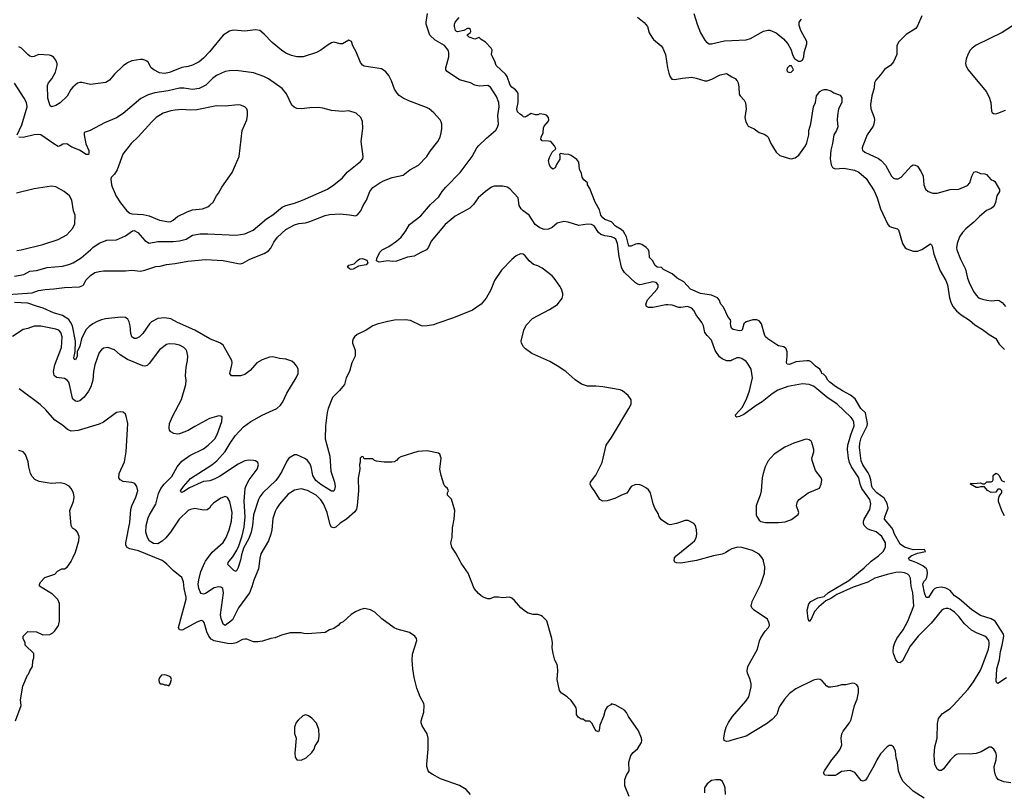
# Model space of a CAD drawing. Header units: inches. Extents: x 1678809 to 1859548, y 384609 to 522868.
# Tile 363 of 386: x 1803436 to 1812510, y 487871 to 494992. Entities that reach past the tile are written whole.
import ezdxf

# ---------------------------------------------------------------- set-up
doc = ezdxf.new("R2010")
doc.units = ezdxf.units.IN
doc.header["$MEASUREMENT"] = 0
for name, color, linetype in [('B8408', 7, 'Continuous'), ('B8409', 7, 'Continuous'), ('B8418', 7, 'Continuous'), ('B8419', 7, 'Continuous')]:
    doc.layers.add(name, color=color, linetype=linetype)

msp = doc.modelspace()

# ---------------------------------------------------------------- linework, layer by layer
at = {"layer": 'B8408', "color": 5}
for points, elevation in [([(1803399, 488530), (1803448.7, 488670), (1803444.7, 488724.7), (1803464, 488850), (1803508, 488950), (1803519, 488961), (1803529.1, 488990.9), (1803555.3, 489030), (1803556.4, 489083.6), (1803568, 489110), (1803566, 489150), (1803488.4, 489228.4), (1803487.3, 489247.3), (1803468, 489290), (1803468.4, 489311.6), (1803510, 489354), (1803590, 489351.3), (1803650, 489322), (1803714.6, 489325.4), (1803740.4, 489339.6), (1803760.4, 489359.6), (1803795.3, 489410), (1803798, 489422), (1803802, 489450), (1803804, 489610), (1803788.9, 489648.9), (1803738, 489698), (1803618, 489770), (1803618, 489790), (1803630, 489812), (1803669.5, 489850.5), (1803759, 489881), (1803786, 489910), (1803826, 489930), (1803850, 489931.3), (1803875.1, 489944.9), (1803910, 489998), (1803911, 490000)], 480), ([(1807589.6, 487850), (1807550, 487896.2), (1807490, 487934.7), (1807315.1, 487995.1), (1807237.2, 488037.2), (1807213.8, 488053.8), (1807200.9, 488070), (1807187.5, 488107.5), (1807187, 488130), (1807200.7, 488270), (1807201.6, 488370), (1807191.6, 488410), (1807144.6, 488484.6), (1807135.1, 488510), (1807136.3, 488530), (1807161.6, 488610), (1807164.5, 488670), (1807160.9, 488690), (1807127, 488750), (1807097, 488830), (1807071.8, 488930), (1807058.4, 489010), (1807053.3, 489090), (1807055.3, 489144.7), (1807095.1, 489270), (1807093.2, 489290), (1807079, 489310), (1807030, 489342.7), (1806913.4, 489373.4), (1806886.5, 489386.5), (1806773.2, 489470), (1806710, 489532.3), (1806670, 489552.3), (1806630, 489561.2), (1806610, 489564), (1806570, 489554), (1806530, 489535.3), (1806490, 489508.7), (1806416.8, 489443.2), (1806390, 489429), (1806370, 489408.7), (1806330, 489382), (1806290.9, 489369.1), (1806250, 489345.2), (1806090, 489332), (1806054.2, 489334.2), (1806030, 489342), (1805930, 489340.7), (1805850, 489318), (1805790, 489295.1), (1805750, 489289.4), (1805674.6, 489265.4), (1805630, 489258), (1805590, 489259.5), (1805530, 489282), (1805510, 489283.6), (1805490, 489278.7), (1805430.9, 489249.1), (1805390, 489238.8), (1805350, 489242.3), (1805230, 489265.7), (1805202.3, 489282.3), (1805178.5, 489310), (1805160.7, 489350), (1805136.1, 489436.1), (1805128.4, 489448.5), (1805110, 489454.2), (1805070, 489440.4), (1804941, 489370), (1804930, 489365.6), (1804907.8, 489367.8), (1804900.7, 489390), (1804969.8, 489650), (1804969.8, 489670.2), (1804952.9, 489750), (1804945.6, 489810), (1804931.5, 489851.5), (1804850, 489915.1), (1804792.9, 489972.9), (1804758.2, 490000)], 460), ([(1805644.8, 490000), (1805636.5, 489930), (1805592.7, 489827.3), (1805575.7, 489764.3), (1805553.7, 489710), (1805451.6, 489570), (1805398.9, 489461.1), (1805330, 489407.6), (1805310, 489422), (1805292.7, 489472.7), (1805286.5, 489506.5), (1805313.9, 489710), (1805308.8, 489748.8), (1805290, 489761), (1805270, 489763.5), (1805230, 489754.6), (1805150, 489703.5), (1805130, 489696.4), (1805110, 489703), (1805099.3, 489719.3), (1805086.3, 489750), (1805081.4, 489790), (1805085.8, 489830), (1805106.3, 489906.3), (1805141, 489990), (1805148.3, 490000)], 440), ([(1805467.2, 490000), (1805450, 489944), (1805430, 489905.2), (1805410, 489917), (1805355.1, 489970), (1805357, 489990), (1805365.3, 490000)], 420), ([(1809052.3, 487832.3), (1809014, 487930), (1809014, 487990), (1809029.2, 488030), (1809052.7, 488070), (1809049.4, 488150), (1809066.6, 488210), (1809090, 488238.8), (1809130, 488271.3), (1809165.2, 488330), (1809169, 488350), (1809165.2, 488370), (1809137.2, 488437.2), (1809045.2, 488570), (1809027.2, 488607.2), (1809010, 488629), (1808930, 488675.3), (1808890, 488686), (1808883.6, 488676.4), (1808850, 488658), (1808830.9, 488629.1), (1808816, 488570), (1808782, 488490), (1808776.9, 488443.1), (1808770, 488428), (1808750, 488438), (1808738, 488450), (1808708.9, 488508.9), (1808690, 488528), (1808650, 488528), (1808630, 488546), (1808610, 488546), (1808583.1, 488563.1), (1808568.9, 488588.9), (1808568.4, 488631.6), (1808564, 488650), (1808550, 488675.3), (1808517.5, 488717.5), (1808482, 488750), (1808430, 488784), (1808409.3, 488810), (1808389.4, 488910), (1808396, 488990), (1808392.9, 489032.9), (1808389.2, 489050), (1808369, 489090), (1808353.2, 489150), (1808344.1, 489204.1), (1808346.6, 489250), (1808340.9, 489290), (1808292.5, 489452.5), (1808252.9, 489492.9), (1808240.2, 489500.2), (1808210, 489509), (1808169.5, 489509.5), (1808123.2, 489523.2), (1808096.5, 489536.5), (1808054, 489570), (1807997.5, 489637.5), (1807970, 489662), (1807950, 489668.7), (1807890, 489662.7), (1807850, 489669.2), (1807810, 489669), (1807770, 489655.3), (1807750, 489655.3), (1807708, 489670), (1807690, 489682), (1807664.1, 489704.1), (1807625.2, 489750), (1807569, 489890), (1807504.1, 489984.1), (1807495.5, 490000)], 440), ([(1809635.7, 490000), (1809530, 489982.9), (1809490, 489985.2), (1809473.2, 489993.2), (1809469.4, 490000)], 420), ([(1810000, 488351), (1809970, 488342), (1809950, 488340.5), (1809928, 488348), (1809923.6, 488370), (1809934.7, 488430), (1809946.4, 488470), (1809966.8, 488513.2), (1810000, 488561.3)], 420), ([(1809939, 487850), (1809937.2, 487910), (1809932.1, 487932.1), (1809914, 487970), (1809890, 487985.2), (1809850, 487986), (1809810, 487979.3), (1809770.6, 487949.4), (1809747.9, 487912.1), (1809745.8, 487865.8)], 440)]:
    msp.add_lwpolyline(points, dxfattribs=dict(at, elevation=elevation))
at = {"layer": 'B8408', "color": 5, "elevation": 480}
for points in [[(1804770, 488953.2), (1804742, 488950), (1804726.4, 488933.6), (1804718, 488910), (1804722, 488882), (1804730, 488872), (1804750, 488872), (1804770, 488862), (1804790, 488862), (1804810, 488852), (1804822, 488870), (1804835.3, 488910), (1804828, 488930), (1804810, 488942), (1804786, 488950)], [(1806070, 488584), (1806044.5, 488575.5), (1806002.5, 488537.5), (1805985.2, 488514.8), (1805967.3, 488470), (1805970, 488414), (1805984, 488370), (1805970.8, 488230.8), (1805976, 488196), (1805991, 488171), (1806030, 488167.7), (1806077.2, 488190), (1806130, 488237.3), (1806149.5, 488270), (1806159.7, 488300.3), (1806190, 488346), (1806197.6, 488390), (1806191.5, 488451.5), (1806170, 488508.7), (1806130, 488555.3), (1806096.5, 488576.5)]]:
    msp.add_lwpolyline(points, close=True, dxfattribs=at)
at = {"layer": 'B8409', "color": 5}
for points, elevation in [([(1810000, 491853.5), (1809990, 491849), (1809950, 491846.9), (1809910, 491865), (1809885.5, 491885.5), (1809844.1, 491944.1), (1809810, 492038.4), (1809770, 492080.7), (1809751.2, 492110), (1809738, 492170), (1809721.8, 492201.8), (1809670.8, 492270.8), (1809650, 492311.5), (1809630, 492333.1), (1809590, 492348.5), (1809530, 492338.7), (1809510, 492340.8), (1809450, 492360.2), (1809410, 492363.9), (1809390, 492363.4), (1809270, 492338.8), (1809230, 492340.5), (1809212.3, 492350), (1809206.9, 492370), (1809223.1, 492410), (1809310, 492507.2), (1809320.4, 492530), (1809321, 492550), (1809302.4, 492570), (1809270, 492577), (1809170, 492551.9), (1809150, 492549.9), (1809130, 492555), (1809110, 492568.4), (1809010, 492662.5), (1808991, 492690), (1808983.1, 492710), (1808960.7, 492810), (1808943.8, 492930), (1808930, 492968.8), (1808918.5, 492978.5), (1808891.3, 492991.3), (1808830, 492999.4), (1808792.3, 493012.3), (1808770, 493030.7), (1808731.5, 493091.5), (1808704.2, 493104.2), (1808670, 493106.6), (1808590, 493095), (1808490, 493125), (1808450, 493131.3), (1808390, 493118.2), (1808343, 493077), (1808310, 493061.4), (1808270, 493058.5), (1808230, 493072.9), (1808185.5, 493105.5), (1808131, 493191), (1808076.5, 493230), (1808056.1, 493250), (1808040.6, 493280.6), (1808029.8, 493350), (1807953, 493433), (1807929.8, 493449.8), (1807890, 493458.5), (1807810, 493459.1), (1807784.9, 493450), (1807730, 493409.7), (1807660.3, 493350), (1807616.9, 493290), (1807583.6, 493256.4), (1807450, 493181), (1807355.8, 493104.2), (1807228.5, 492950), (1807204.6, 492895.4), (1807186, 492870), (1807132.3, 492847.7), (1807070, 492813.2), (1807010, 492803.6), (1806910, 492766), (1806870, 492763.5), (1806829.7, 492769.7), (1806750, 492757), (1806724, 492770), (1806728, 492790), (1806755.1, 492850), (1806778, 492870), (1806836.8, 492903.2), (1806908.1, 492951.9), (1806951.6, 492988.4), (1806994.1, 493045.9), (1807030, 493104.9), (1807134, 493186), (1807223.5, 493290), (1807299.4, 493360.6), (1807330.9, 493410), (1807363.5, 493450), (1807494.7, 493585.3), (1807607.2, 493730), (1807649.9, 493810.1), (1807666.9, 493833.1), (1807738.4, 493901.6), (1807824.8, 493975.2), (1807839, 494001), (1807847.6, 494030), (1807841.3, 494110), (1807853.9, 494190), (1807852, 494230), (1807830, 494283.6), (1807774, 494370), (1807750, 494385.6), (1807670, 494379.9), (1807630, 494388.3), (1807589.5, 494409.5), (1807490, 494437.5), (1807374.8, 494514.8), (1807362.9, 494530), (1807362.7, 494550), (1807391.5, 494650), (1807390.4, 494690), (1807383.8, 494710), (1807350, 494753.5), (1807263.6, 494803.6), (1807215.5, 494850), (1807182.6, 494950), (1807180.8, 494970), (1807195.4, 495050)], 380), ([(1809648.2, 495050), (1809678.4, 494950), (1809708.5, 494870), (1809750, 494802.8), (1809765.3, 494785.3), (1809790, 494770.6), (1809810, 494770.4), (1809930, 494798), (1810000, 494800.8)], 380), ([(1810000, 492146.6), (1809996.2, 492150), (1809988.2, 492170), (1809985.4, 492194.6), (1809989.3, 492209.3), (1809985.2, 492225.2), (1809965.2, 492250), (1809923, 492343), (1809898, 492370), (1809882, 492410), (1809868, 492428), (1809810, 492454.5), (1809708.7, 492470), (1809619, 492510), (1809555.8, 492575.8), (1809496, 492610), (1809448.4, 492648.4), (1809368.7, 492690), (1809350, 492708.7), (1809310, 492712.7), (1809289.6, 492729.6), (1809270, 492768.7), (1809240.9, 492800.9), (1809236.2, 492850), (1809229.6, 492870), (1809210, 492892), (1809170, 492919.3), (1809150, 492926), (1809130, 492926), (1809110, 492922.7), (1809070, 492906), (1809050, 492904), (1809027.8, 492990), (1808999.5, 493039.5), (1808979.1, 493059.1), (1808927.8, 493090), (1808890, 493127.8), (1808830, 493149.6), (1808810, 493165.1), (1808792.6, 493190), (1808779.5, 493239.5), (1808738.8, 493310), (1808690, 493435.3), (1808668, 493470), (1808667.3, 493487.3), (1808636.4, 493516.4), (1808620.9, 493540.9), (1808614.8, 493574.8), (1808595.5, 493615.5), (1808590, 493678), (1808570, 493704), (1808519.3, 493739.3), (1808495.3, 493750), (1808452, 493752), (1808421, 493759), (1808411.6, 493748.4), (1808415.3, 493735.3), (1808413.7, 493706.3), (1808382, 493658), (1808370, 493628), (1808350, 493615.3), (1808330, 493628.7), (1808319, 493650), (1808310, 493694), (1808318, 493722), (1808344, 493770), (1808378, 493802), (1808375.3, 493810), (1808365.2, 493830), (1808330, 493869), (1808310, 493874), (1808250, 493875.3), (1808239, 493890), (1808241.2, 493910), (1808261.2, 493950), (1808263.2, 493996.8), (1808270, 494011.3), (1808306.3, 494053.7), (1808312.7, 494070), (1808309.3, 494090), (1808291.4, 494111.4), (1808270, 494118), (1808230, 494124), (1808210, 494115.3), (1808190, 494115.3), (1808150, 494128), (1808110, 494102), (1808090, 494095.3), (1808078, 494098), (1808068, 494110), (1808050, 494117.2), (1808022.4, 494142.4), (1808016.2, 494170), (1808031.3, 494230), (1808028.7, 494308.7), (1808023.9, 494323.9), (1808005.8, 494345.8), (1807970, 494371.5), (1807956.4, 494390), (1807928.5, 494468.5), (1807914.5, 494490), (1807825.6, 494570), (1807816.2, 494610), (1807792, 494650), (1807785.1, 494670), (1807789.2, 494710), (1807781.2, 494730), (1807730, 494784), (1807688, 494810), (1807670, 494828), (1807630, 494813.2), (1807579, 494830), (1807559, 494850), (1807563.2, 494856.8), (1807588, 494870), (1807595.1, 494884.9), (1807590, 494902), (1807578, 494910), (1807562, 494910), (1807530, 494893.2), (1807470, 494879), (1807462, 494882), (1807453.6, 494893.6), (1807442.7, 494930), (1807442.7, 494950), (1807449.4, 494970), (1807486.2, 495013.8)], 360), ([(1809130, 495014.8), (1809190, 494965.3), (1809220.3, 494930), (1809236.4, 494870), (1809262.4, 494830), (1809278.4, 494810), (1809348.4, 494750), (1809363.8, 494730), (1809386.7, 494670), (1809405.2, 494550), (1809418.3, 494498.3), (1809430, 494465.5), (1809445, 494445), (1809470, 494440.2), (1809545.4, 494454.6), (1809630, 494461.5), (1809670, 494454.7), (1809750, 494430.2), (1809770, 494429.2), (1809816, 494444), (1809890, 494482.7), (1809950, 494495.8), (1810000, 494466.6)], 360), ([(1803330, 492458), (1803550, 492475.8), (1803610, 492496.3), (1803670, 492507), (1803750, 492511.1), (1803850, 492524.5), (1803988.7, 492531.3), (1804016.8, 492543.2), (1804027.2, 492552.7), (1804047.1, 492590), (1804090, 492635.8), (1804130, 492661.1), (1804170, 492672.9), (1804210, 492676.9), (1804410, 492676.5), (1804470, 492682.6), (1804550, 492675.6), (1804590, 492682.2), (1804690, 492718), (1804730, 492720.7), (1804790, 492734.4), (1804870, 492744.1), (1804986, 492766), (1805150, 492781.5), (1805310, 492774), (1805450, 492745.3), (1805470, 492743.1), (1805492.9, 492747.1), (1805556.3, 492783.7), (1805690, 492838), (1805730, 492861.3), (1805750, 492885.5), (1805777.4, 492942.6), (1805812.5, 492987.5), (1805890, 493059.6), (1805970, 493102.8), (1806010, 493114.5), (1806070, 493121.2), (1806110, 493131.3), (1806250, 493186.9), (1806290, 493196.2), (1806390, 493201.5), (1806474.7, 493194.7), (1806530, 493183.7), (1806550, 493192.4), (1806580.4, 493230), (1806601.4, 493278.6), (1806633.3, 493330), (1806663.5, 493410), (1806690, 493445.2), (1806755.1, 493490), (1806790, 493507.1), (1806870, 493536.9), (1806970, 493559.6), (1807032.7, 493607.3), (1807110, 493652.7), (1807188.5, 493730), (1807219.9, 493780.1), (1807289.7, 493870), (1807311.3, 493910), (1807319.6, 493950), (1807325.6, 493990), (1807325.6, 494030), (1807320.7, 494050), (1807309.6, 494070), (1807254, 494134), (1807209.8, 494169.8), (1807183.8, 494183.8), (1807023.6, 494243.6), (1806969.8, 494269.8), (1806934.4, 494294.4), (1806914.6, 494314.6), (1806890.9, 494350.9), (1806863, 494430), (1806837.8, 494477.8), (1806810.9, 494510.9), (1806790, 494527.6), (1806770, 494538.7), (1806610, 494563.6), (1806594.2, 494574.1), (1806577.5, 494597.5), (1806536.1, 494696.1), (1806506, 494750), (1806495.3, 494790), (1806470, 494804), (1806410, 494769.6), (1806389.6, 494769.7), (1806330, 494785.2), (1806310, 494779.3), (1806278.5, 494761.5), (1806210.8, 494710), (1806170, 494689.6), (1806050, 494649.6), (1805990, 494649.6), (1805941.7, 494661.7), (1805890, 494685.1), (1805850, 494711.5), (1805762.5, 494782.5), (1805690, 494858.7), (1805650, 494891.3), (1805610, 494897.7), (1805510, 494885.3), (1805410, 494895.6), (1805390, 494893.3), (1805370, 494886.9), (1805310, 494849.7), (1805184.8, 494695.2), (1805130, 494639.2), (1805090, 494604.2), (1805030, 494572), (1804990, 494559.8), (1804930, 494550.7), (1804815.9, 494504.1), (1804770, 494495), (1804723.6, 494503.6), (1804671.3, 494530), (1804647.8, 494550), (1804619.6, 494599.6), (1804609.4, 494610), (1804590, 494619.1), (1804570, 494625.7), (1804550, 494626.2), (1804470, 494612.4), (1804430, 494593.7), (1804390, 494566.6), (1804310.3, 494490), (1804263.7, 494436.3), (1804230, 494414.3), (1804090, 494395.3), (1804010, 494412.9), (1803990, 494412.8), (1803970, 494406), (1803925.3, 494370), (1803908, 494350), (1803873.1, 494286.9), (1803810, 494226.3), (1803770, 494201.3), (1803730, 494189.2), (1803718, 494198), (1803694.7, 494270), (1803693.5, 494386.5), (1803701.1, 494410), (1803732.8, 494447.2), (1803765.7, 494510), (1803781.4, 494570), (1803781.4, 494590), (1803770, 494619.6), (1803750, 494643.5), (1803730, 494659.1), (1803710, 494665.7), (1803610, 494672.3), (1803570, 494653.3), (1803550, 494649.6), (1803530, 494656.9), (1803510, 494671.1), (1803453.7, 494730), (1803430, 494742)], 420), ([(1803390, 492628.3), (1803474.8, 492645.2), (1803530, 492673.2), (1803590, 492679.2), (1803690, 492709.2), (1803830, 492720.8), (1803890, 492734.9), (1803930, 492751.3), (1804001.5, 492798.5), (1804089.6, 492870), (1804110, 492891.6), (1804170, 492931.7), (1804240.1, 492959.9), (1804330, 492962), (1804410, 492998.7), (1804474.6, 493045.4), (1804490, 493047.9), (1804524.4, 493030), (1804590, 492957.8), (1804630, 492931.8), (1804710, 492949.1), (1804850, 492948), (1804910, 492952.6), (1804969.4, 492970), (1805030, 493006.3), (1805100.7, 493019.3), (1805170, 493019.8), (1805430, 493005.8), (1805510, 493017.7), (1805587.2, 493052.8), (1805710, 493155.6), (1805770, 493195.2), (1805856.6, 493263.4), (1805890, 493279), (1805970, 493302), (1806042.7, 493330), (1806274, 493430), (1806331.8, 493470), (1806410, 493534), (1806454, 493586), (1806576.1, 493683.9), (1806599.3, 493710), (1806602.7, 493730), (1806584.2, 493870), (1806598.7, 493990), (1806594.5, 494054.5), (1806579.3, 494090), (1806536, 494130), (1806470, 494151.5), (1806410, 494146.6), (1806310, 494154.3), (1806230, 494178), (1806190, 494183), (1806110, 494180.5), (1806029.5, 494169.5), (1805990, 494172.7), (1805965.4, 494185.4), (1805944.8, 494204.8), (1805894.5, 494310), (1805856.6, 494356.6), (1805730, 494446.3), (1805685.2, 494470), (1805590, 494502.4), (1805430, 494524.5), (1805370, 494522), (1805330, 494515.1), (1805250, 494477.3), (1805211.8, 494450), (1805152, 494388), (1805090, 494357.4), (1805030, 494349.8), (1804950, 494362.2), (1804910, 494361.8), (1804804.1, 494335.9), (1804680.9, 494319.1), (1804620.9, 494299.1), (1804553.3, 494266.7), (1804390, 494128.2), (1804330, 494086.6), (1804219.1, 494040.9), (1804086, 493970), (1804030, 493952.7), (1804029.2, 493930), (1804047.3, 493847.3), (1804072.1, 493787.9), (1804075, 493765), (1804070, 493749.4), (1804050, 493749.6), (1803989, 493790), (1803917.5, 493817.5), (1803870, 493849), (1803835.3, 493844.7), (1803810, 493828.7), (1803790, 493824), (1803750, 493846.6), (1803630, 493931.6), (1803610, 493935.6), (1803570, 493931.5), (1803470, 493908), (1803429, 493910)], 440), ([(1803412.3, 493930), (1803455.9, 494024.1), (1803504.7, 494190), (1803498.3, 494230), (1803478.7, 494270), (1803390, 494406)], 440), ([(1803410, 492865.7), (1803450, 492871.6), (1803650, 492920.9), (1803792.2, 492967.8), (1803870, 493008), (1803926, 493070), (1803946, 493110), (1803949, 493190), (1803933.2, 493230), (1803917.2, 493330), (1803895.1, 493370), (1803847, 493410), (1803770, 493450.9), (1803730, 493459.1), (1803570, 493433.3), (1803407.9, 493392.1)], 460), ([(1809469.4, 490000), (1809466, 490006), (1809470, 490031), (1809485.2, 490050), (1809634.5, 490170), (1809654.5, 490190), (1809670, 490216), (1809677.6, 490250), (1809674.5, 490290), (1809662.7, 490330), (1809649.5, 490349.5), (1809595.5, 490375.5), (1809570, 490377.2), (1809490, 490349.2), (1809430, 490335.3), (1809410, 490342), (1809350, 490382), (1809329.1, 490409.1), (1809320.2, 490440.2), (1809289.2, 490490), (1809274, 490530), (1809248.7, 490630), (1809230, 490658), (1809213.6, 490673.6), (1809170, 490699), (1809150, 490705.2), (1809110, 490709), (1809072, 490690), (1809030.6, 490629.4), (1808982, 490610), (1808922, 490578), (1808850, 490559), (1808810, 490555.3), (1808782, 490570), (1808733.2, 490650), (1808701.2, 490690), (1808693.2, 490710), (1808697.2, 490730), (1808745.6, 490794.4), (1808803, 490910), (1808839.7, 491070), (1808890, 491141.6), (1809051.1, 491410), (1809069.6, 491450), (1809071.8, 491490), (1809042.7, 491530), (1808991, 491571), (1808970, 491580.7), (1808810, 491609.6), (1808744.7, 491615.3), (1808670, 491615.1), (1808612, 491632), (1808553.8, 491673.8), (1808470, 491749.4), (1808390, 491802.9), (1808322.3, 491842.3), (1808155.9, 491915.9), (1808098, 491958), (1808078, 491978), (1808059.3, 492010), (1808058, 492030), (1808082, 492130), (1808102.7, 492177.3), (1808160.5, 492239.5), (1808320.1, 492319.9), (1808392.5, 492367.5), (1808434.9, 492425.1), (1808442, 492450), (1808442, 492470), (1808429.5, 492510), (1808415.2, 492535.2), (1808362, 492610), (1808342, 492630), (1808250, 492700.9), (1808210, 492722.7), (1808170, 492737.2), (1808130, 492769.2), (1808095.3, 492815.3), (1808075.3, 492830), (1808050, 492835.1), (1808010, 492817.2), (1807970, 492781.2), (1807877.7, 492682.3), (1807810.5, 492589.5), (1807776.7, 492503.3), (1807735.6, 492424.4), (1807690, 492369.4), (1807610, 492315.1), (1807434.7, 492245.3), (1807290, 492194), (1807250, 492180.7), (1807190, 492172), (1807150, 492167.3), (1807138, 492170), (1807038.7, 492218.7), (1806990, 492227.3), (1806890, 492221.7), (1806830, 492211), (1806730, 492187.4), (1806690, 492171.9), (1806630, 492131.1), (1806547.7, 492090), (1806523, 492070), (1806508.4, 492050), (1806503.1, 492030), (1806504.2, 492010), (1806526.9, 491946.9), (1806528.9, 491890), (1806498, 491830), (1806476.5, 491750), (1806445.6, 491690), (1806428.6, 491631.4), (1806384.2, 491575.8), (1806319.7, 491510), (1806278.2, 491410), (1806268.8, 491371.2), (1806254.7, 491250), (1806251.2, 491130), (1806295.2, 490970), (1806303.8, 490830), (1806338.4, 490730), (1806342.8, 490690), (1806338.2, 490661.8), (1806330, 490647.8), (1806310, 490647.4), (1806210, 490708.9), (1806166.2, 490746.2), (1806139, 490790), (1806121.7, 490870), (1806110, 490902), (1806090, 490929.8), (1806070, 490944.6), (1805990, 490983.1), (1805970, 490983.1), (1805915.5, 490950), (1805897.2, 490922.8), (1805851.9, 490828.1), (1805821.9, 490778.1), (1805795.5, 490744.5), (1805678.5, 490630), (1805650, 490593.3), (1805638.3, 490570), (1805590.9, 490430), (1805580.6, 490330), (1805568.9, 490268.9), (1805548.1, 490210), (1805498.7, 490121.3), (1805478.9, 490061.1), (1805470.2, 490009.8), (1805467.2, 490000)], 420), ([(1805365.3, 490000), (1805399.1, 490040.9), (1805436.9, 490103.1), (1805456.6, 490143.4), (1805485.2, 490234.8), (1805505, 490315), (1805514.7, 490410), (1805504.1, 490555.9), (1805512.7, 490670), (1805522, 490698), (1805549.9, 490750.1), (1805626.2, 490850), (1805636.1, 490890), (1805630, 490912), (1805610, 490926.3), (1805590, 490929.7), (1805547.7, 490932.3), (1805510, 490926.9), (1805450, 490896.4), (1805278.1, 490781.9), (1805230, 490756), (1805190, 490741.8), (1805130, 490734.6), (1805110, 490727.2), (1805001.5, 490678.5), (1804950, 490643.1), (1804930, 490634.5), (1804920.5, 490640.5), (1804918.7, 490650), (1804944.5, 490690), (1805010, 490763.6), (1805208.5, 490890), (1805252.6, 490927.4), (1805328.8, 491011.2), (1805375, 491090), (1805423, 491157), (1805499.4, 491240.6), (1805566.3, 491290), (1805672.3, 491347.7), (1805805.6, 491410), (1805840.9, 491439.1), (1805861.8, 491470), (1805898.2, 491550), (1805985.6, 491690), (1806001.8, 491730), (1806001.4, 491770), (1805990, 491797.6), (1805970, 491824.7), (1805944, 491844), (1805890, 491864.8), (1805830, 491870.9), (1805770, 491883.9), (1805737.4, 491882.6), (1805670, 491856.8), (1805622.4, 491830), (1805560.2, 491759.8), (1805510, 491722), (1805470, 491711), (1805389.7, 491709.7), (1805372, 491730), (1805392.4, 491810), (1805395.1, 491830), (1805391.1, 491850), (1805310, 491991.3), (1805286.6, 492010), (1805190, 492049.8), (1805050, 492130.6), (1804890, 492199.8), (1804830, 492234.2), (1804770, 492245.8), (1804710, 492237.2), (1804651.8, 492208.2), (1804631.7, 492188.3), (1804570, 492098.9), (1804541.3, 492070), (1804510, 492052.8), (1804490, 492054.3), (1804468.4, 492070), (1804459.3, 492099.3), (1804454.8, 492170), (1804446.7, 492206.7), (1804432.8, 492232.8), (1804410, 492247.3), (1804370, 492249.8), (1804226.1, 492233.9), (1804190, 492226.2), (1804150, 492210.8), (1804110.4, 492190), (1804075.3, 492164.7), (1804050, 492136.3), (1804030, 492102.4), (1804006.4, 492050), (1803990, 491982.7), (1803964.7, 491930), (1803965.5, 491890), (1803950, 491856), (1803941.6, 491861.6), (1803936, 491876), (1803947.4, 491932.6), (1803951.1, 492030), (1803921.9, 492170), (1803905.7, 492205.7), (1803888.2, 492228.2), (1803830, 492265), (1803748, 492290), (1803653.5, 492333.5), (1803590, 492350.5), (1803510, 492379.8), (1803390, 492386)], 420), ([(1805148.3, 490000), (1805210, 490084.4), (1805310, 490172.9), (1805339.5, 490220.5), (1805367.5, 490290), (1805388.4, 490370), (1805394, 490450), (1805374.2, 490550), (1805350, 490587.8), (1805330, 490596.3), (1805290, 490581.1), (1805223.4, 490536.6), (1805196.3, 490510), (1805184, 490490), (1805164.1, 490475.9), (1805130, 490471.6), (1805050, 490486.6), (1805010, 490477.7), (1804990, 490467.1), (1804905, 490390), (1804826.9, 490270), (1804782.7, 490217.3), (1804750, 490186), (1804710, 490162.6), (1804670, 490163.4), (1804630.8, 490190), (1804609.8, 490230), (1804600.3, 490270), (1804601.3, 490330), (1804620.6, 490399.4), (1804632.5, 490430), (1804690, 490526.7), (1804715.4, 490624.6), (1804735.8, 490670), (1804767.7, 490710), (1804837.3, 490782.7), (1804887.9, 490872.1), (1804930, 490922.3), (1805005.6, 490974.4), (1805130, 491037.3), (1805174, 491070), (1805216.8, 491110), (1805234, 491130), (1805256.5, 491170), (1805298.9, 491290), (1805301.2, 491330), (1805290, 491338), (1805270, 491340.7), (1805184.8, 491315.2), (1805050, 491243.6), (1804990, 491206), (1804910, 491174.5), (1804890, 491172.3), (1804858, 491178), (1804830, 491194), (1804817.2, 491210), (1804812.7, 491230), (1804818, 491270), (1804845.7, 491334.3), (1804928.6, 491491.4), (1804968.2, 491630), (1804971.1, 491670), (1804965.1, 491710), (1804971.1, 491790), (1804983.5, 491850), (1804984.7, 491890), (1804975.8, 491935.8), (1804969.6, 491950), (1804950, 491971.3), (1804910, 491993.7), (1804870, 492002.3), (1804814.6, 492005.4), (1804790, 491999.7), (1804724.2, 491950), (1804630, 491823.7), (1804610, 491804.5), (1804590, 491798.4), (1804570, 491802.4), (1804430, 491860.3), (1804362.1, 491902.1), (1804309.4, 491950), (1804250, 491969.7), (1804210, 491964), (1804189.3, 491950.7), (1804170, 491924.5), (1804129.1, 491810), (1804115.2, 491750), (1804111.6, 491668.4), (1804092.6, 491607.4), (1804070.7, 491569.3), (1804030, 491513.7), (1803990, 491479.8), (1803970, 491472.3), (1803950, 491475.4), (1803931.5, 491491.5), (1803924.4, 491504.4), (1803896.6, 491630), (1803888.7, 491650), (1803873.5, 491670), (1803850, 491684.4), (1803775, 491695), (1803753.6, 491713.6), (1803749, 491750), (1803759, 491810), (1803820.6, 491970), (1803826.9, 492070), (1803817.1, 492110), (1803795.8, 492130), (1803770, 492140.7), (1803630, 492167.7), (1803570, 492167.1), (1803510, 492145.4), (1803470, 492137.4), (1803370, 492073.6)], 440), ([(1804758.2, 490000), (1804747.9, 490008), (1804530, 490097.3), (1804450, 490115.3), (1804427.8, 490127.8), (1804415.6, 490150), (1804415, 490170), (1804450, 490358), (1804461.5, 490478.5), (1804470.9, 490510), (1804507.8, 490590), (1804523.7, 490650), (1804517.2, 490690), (1804496.2, 490716.2), (1804470, 490726), (1804390, 490736), (1804362, 490750), (1804349.3, 490770), (1804352.3, 490810), (1804402.8, 490917.2), (1804418.9, 491010), (1804431.5, 491271.5), (1804418, 491338), (1804410, 491355.3), (1804390, 491374), (1804370, 491379), (1804330, 491372.7), (1804210, 491283.7), (1804170, 491264.5), (1803974.7, 491205.3), (1803910, 491200.7), (1803875.6, 491215.6), (1803830, 491255.1), (1803761.7, 491301.7), (1803677.1, 491397.1), (1803624.7, 491444.8), (1803431.2, 491591.2)], 460), ([(1803911, 490000), (1803930, 490038), (1803950, 490084.7), (1803982.7, 490190), (1803986, 490230), (1803970, 490268), (1803949.3, 490289.3), (1803924.5, 490304.5), (1803909.5, 490330), (1803898.7, 490470), (1803931.3, 490550), (1803938.3, 490590), (1803930.8, 490630.8), (1803910.9, 490670.9), (1803892.4, 490692.4), (1803852.8, 490712.8), (1803810, 490722.4), (1803730, 490718.9), (1803690, 490722), (1803616.6, 490736.6), (1803575.2, 490755.2), (1803550, 490782.7), (1803535.6, 490810), (1803520.5, 490870), (1803515.6, 490915.6), (1803490, 490985.2), (1803470, 491009.3), (1803430, 491022)], 480), ([(1807495.5, 490000), (1807454.8, 490074.8), (1807419, 490130), (1807409.2, 490170), (1807420.2, 490219.8), (1807425.2, 490310), (1807441.2, 490390), (1807445.2, 490470), (1807414, 490574), (1807378, 490610), (1807378, 490630), (1807388, 490650), (1807378, 490670), (1807353.6, 490693.6), (1807344, 490710), (1807321.2, 490790), (1807309.2, 490850), (1807319, 490950), (1807308.9, 490988.9), (1807296.5, 490996.5), (1807190, 491019.5), (1807106.6, 491013.4), (1806950, 490963.7), (1806928, 490952), (1806910, 490929.2), (1806890, 490917.2), (1806867.1, 490912.9), (1806793.6, 490913.6), (1806723.1, 490923.1), (1806706, 490930), (1806690, 490946), (1806610, 490946), (1806602, 490962), (1806590, 490966), (1806574, 490950), (1806572.7, 490912.7), (1806566.8, 490893.2), (1806570.7, 490850), (1806554, 490766), (1806559, 490650), (1806546.1, 490513.9), (1806539, 490481), (1806523.8, 490456.2), (1806446.7, 490390), (1806390, 490351), (1806350, 490315.8), (1806330, 490308), (1806310, 490314.5), (1806297.8, 490337.8), (1806269, 490450), (1806236.5, 490530), (1806210, 490567.6), (1806169.7, 490610), (1806090, 490652.9), (1806030, 490669.6), (1805970, 490655.8), (1805910, 490618.3), (1805830, 490525.6), (1805804.9, 490490), (1805790, 490459.3), (1805770, 490395.3), (1805760.7, 490290), (1805751.3, 490250), (1805727.9, 490190), (1805658, 490070), (1805648.3, 490030), (1805644.8, 490000)], 440), ([(1810000, 490114), (1809970, 490099), (1809941.4, 490078.6), (1809910, 490065.2), (1809830, 490052), (1809673.8, 490006.2), (1809635.7, 490000)], 420)]:
    msp.add_lwpolyline(points, dxfattribs=dict(at, elevation=elevation))
for points, elevation in [([(1805450, 494207.3), (1805330, 494195.4), (1805250, 494197.4), (1805070, 494161), (1805010, 494157.7), (1804930, 494163.9), (1804870, 494157.7), (1804830, 494151), (1804758.8, 494130), (1804695.5, 494090), (1804654.4, 494050), (1804528.1, 493911.9), (1804463, 493850), (1804386.4, 493753.6), (1804334.9, 493610), (1804310.5, 493570), (1804280.9, 493539.1), (1804276.5, 493523.5), (1804282.7, 493470), (1804290, 493451.7), (1804326.9, 493366.9), (1804364.8, 493304.8), (1804424.6, 493230), (1804450, 493209.5), (1804470, 493202.5), (1804575.8, 493195.8), (1804630, 493183.6), (1804725.7, 493145.7), (1804810, 493130.3), (1804830, 493132), (1804850, 493143.7), (1804890, 493177.4), (1804978.2, 493221.8), (1805030, 493239), (1805122, 493250), (1805170, 493268.2), (1805190, 493282), (1805218, 493310), (1805249.3, 493370), (1805267.7, 493392.3), (1805299.5, 493450), (1805395.1, 493584.9), (1805459.7, 493730), (1805487.1, 493970), (1805529.7, 494070.3), (1805536.9, 494110), (1805536.2, 494150), (1805529.3, 494170), (1805509.6, 494189.6), (1805470, 494205.1)], 460), ([(1806490, 492689.5), (1806474.6, 492694.6), (1806458, 492710), (1806468.7, 492730), (1806518.9, 492741.1), (1806550, 492774), (1806570, 492787.3), (1806594, 492790), (1806635.3, 492775.3), (1806646, 492750), (1806630, 492734), (1806559.9, 492720.1), (1806510, 492694)], 380)]:
    msp.add_lwpolyline(points, close=True, dxfattribs=dict(at, elevation=elevation))
at = {"layer": 'B8418', "color": 5}
for points, elevation in [([(1810000, 488561.3), (1810006, 488570), (1810129.3, 488710.7), (1810156.2, 488750), (1810176, 488844), (1810177.3, 488870), (1810169, 488910), (1810142.2, 488970), (1810140.3, 488990), (1810146, 489030), (1810235, 489190), (1810254.2, 489265.8), (1810266.4, 489293.6), (1810305.1, 489354.9), (1810337.2, 489390), (1810345.2, 489410), (1810344, 489430), (1810326.3, 489466.3), (1810204, 489550), (1810184, 489570), (1810177.2, 489590), (1810186, 489630), (1810267, 489790), (1810299.5, 489890), (1810302, 489950), (1810291.5, 490000)], 420), ([(1812570, 487958.8), (1812506.3, 487966.3), (1812454.5, 487990), (1812436.9, 488010), (1812426.9, 488030), (1812417.7, 488070), (1812416.8, 488110), (1812434.2, 488170), (1812438, 488210), (1812430, 488239.3), (1812413.3, 488270), (1812390, 488286.6), (1812370, 488287), (1812297, 488243), (1812250, 488227.8), (1812190, 488221.4), (1812090, 488226), (1812070, 488220.2), (1812050, 488206.8), (1812012.6, 488170), (1811950, 488088.7), (1811930, 488072.1), (1811910, 488070.9), (1811890, 488085.1), (1811870.6, 488130), (1811862, 488210), (1811870.6, 488289.4), (1811892.1, 488370), (1811893.5, 488506.5), (1811904.2, 488550), (1811941.2, 488598.8), (1812010, 488644.9), (1812036.8, 488670), (1812177, 488823), (1812225.4, 488890), (1812285.6, 488990), (1812305.9, 489034.1), (1812362.7, 489190), (1812370.6, 489230), (1812369.8, 489250), (1812366.2, 489270), (1812350, 489295.8), (1812329.5, 489310), (1812258.2, 489338.2), (1812206.3, 489366.4), (1812142.8, 489422.8), (1812090, 489491.2), (1812050, 489532.1), (1812010, 489560.4), (1811990, 489566.2), (1811970, 489566), (1811950, 489560.4), (1811930, 489546.6), (1811834.6, 489430), (1811716.2, 489310), (1811643.2, 489216.8), (1811570, 489084.2), (1811550, 489064.2), (1811530, 489066.3), (1811510, 489091.8), (1811490, 489149.5), (1811486.9, 489170), (1811490, 489210.5), (1811501.8, 489250), (1811520.7, 489290), (1811577.3, 489370), (1811621.8, 489450), (1811676.2, 489590), (1811666.3, 489710), (1811652.7, 489770), (1811645.9, 489845.9), (1811633.3, 489870), (1811620.4, 489880.4), (1811590, 489894.5), (1811550, 489899.5), (1811510, 489896.1), (1811430, 489879.3), (1811316.5, 489843.5), (1811251.2, 489808.8), (1811117.4, 489762.6), (1810966.8, 489693.2), (1810910, 489656.8), (1810865.5, 489634.5), (1810799.5, 489580.5), (1810761.9, 489538.1), (1810730, 489467), (1810710, 489446), (1810701.7, 489470), (1810694.2, 489550), (1810709.7, 489609.7), (1810728.2, 489630), (1810790, 489662.2), (1810850, 489676), (1810890, 489712.2), (1811076.9, 489823.1), (1811219.4, 489940.6), (1811280.5, 489999.5), (1811281.2, 490000)], 380), ([(1812530, 488927.6), (1812450, 488873.2), (1812440.7, 488880.7), (1812434.5, 488894.5), (1812440.5, 489010), (1812465.9, 489094.1), (1812474.2, 489170), (1812491.3, 489228.7), (1812505.9, 489310), (1812503, 489330), (1812425.8, 489450), (1812390, 489468.6), (1812290, 489501.6), (1812210, 489552.8), (1812093.6, 489653.6), (1812050, 489682.7), (1812010.3, 489730.3), (1811990, 489744.3), (1811970, 489753.2), (1811930, 489761.3), (1811884, 489756), (1811870, 489749.8), (1811851.2, 489730), (1811810, 489666), (1811790, 489665.1), (1811774.2, 489710), (1811759.3, 489790), (1811766.7, 489813.3), (1811787.1, 489832.8), (1811797, 489850), (1811803.2, 489890), (1811798, 489918), (1811791.1, 489931.1), (1811757.9, 489957.9), (1811710, 489982.9), (1811664.1, 490000)], 360), ([(1811770, 487817.4), (1811670, 487882.5), (1811578.5, 487970), (1811554.6, 488010), (1811533.1, 488070), (1811525.2, 488145.2), (1811513.5, 488190), (1811506.9, 488250), (1811490, 488289.4), (1811470, 488303.6), (1811450, 488302.4), (1811430, 488289.6), (1811370, 488225.1), (1811334.6, 488170), (1811310, 488118), (1811248.4, 488010), (1811230, 487983.7), (1811220.9, 487979.1), (1811210, 487974.5), (1811190, 487979.5), (1811132.3, 488052.3), (1811090, 488072.1), (1811010, 488061.7), (1810970, 488034.7), (1810950, 488027.4), (1810885.4, 488025.4), (1810855.3, 488030), (1810844.5, 488050), (1810853.6, 488070), (1810920.5, 488170), (1810969.7, 488230), (1810996, 488270), (1811010.9, 488310), (1811007.2, 488370), (1811013.5, 488410), (1811025.7, 488434.3), (1811082, 488510), (1811097.5, 488542.5), (1811129.8, 488670.2), (1811154.3, 488730), (1811165.6, 488790), (1811166.6, 488826.6), (1811162.7, 488842.7), (1811150, 488862), (1811130, 488873.2), (1811110, 488877.2), (1811050, 488861.2), (1811010, 488861.2), (1810970, 488849.2), (1810910, 488839), (1810890, 488841.2), (1810875.3, 488850), (1810830, 488899), (1810811.8, 488911.8), (1810790, 488914.5), (1810750, 488904.5), (1810590, 488824.4), (1810530, 488782.6), (1810482.8, 488730), (1810443.2, 488670), (1810431.4, 488650), (1810413.3, 488586.7), (1810370, 488541.7), (1810319, 488501), (1810130, 488389.8), (1810000, 488351)], 420)]:
    msp.add_lwpolyline(points, dxfattribs=dict(at, elevation=elevation))
at = {"layer": 'B8419', "color": 5}
for points, elevation in [([(1810000, 494800.8), (1810130, 494806), (1810170, 494818.9), (1810290, 494885.3), (1810330, 494896.4), (1810350, 494894.4), (1810406.8, 494870), (1810476, 494816), (1810513.4, 494770), (1810542, 494722), (1810561.4, 494661.4), (1810575.3, 494635.3), (1810611.6, 494611.6), (1810630, 494611.3), (1810650, 494618), (1810662.7, 494650), (1810666, 494690), (1810689, 494769), (1810689.2, 494790), (1810633.3, 494893.3), (1810619.1, 494939.1), (1810620.7, 494970), (1810642, 494998)], 380), ([(1811751, 495029), (1811710, 494934.5), (1811693.7, 494910), (1811605.5, 494854.5), (1811533.9, 494786.1), (1811519.7, 494750), (1811518.2, 494670), (1811490, 494603.7), (1811465.3, 494574.7), (1811407.1, 494532.9), (1811370, 494483.5), (1811325.3, 494434.7), (1811314.7, 494410), (1811310, 494364), (1811290.2, 494290), (1811276.5, 494210), (1811280.9, 494170), (1811309.2, 494090), (1811312.4, 494070), (1811307.9, 494030), (1811301.5, 494010), (1811247.2, 493930), (1811205.3, 493830), (1811198.9, 493810), (1811201.1, 493801.1), (1811204.2, 493790), (1811223.1, 493770), (1811350, 493713.8), (1811375.2, 493695.2), (1811415.3, 493650), (1811470, 493550.5), (1811490, 493530.4), (1811505.5, 493525.5), (1811530, 493526.4), (1811558.9, 493541.1), (1811654.9, 493645.1), (1811670, 493653.4), (1811687, 493653), (1811710, 493643), (1811744.2, 493590), (1811763.1, 493550), (1811768.4, 493470), (1811783, 493430), (1811808.5, 493408.5), (1811850, 493394), (1811890, 493393.4), (1812011.5, 493428.5), (1812090, 493431.8), (1812170, 493463.6), (1812191.2, 493490), (1812211.1, 493550), (1812230, 493585.5), (1812250, 493594.4), (1812290, 493574.6), (1812330, 493570.3), (1812344.6, 493564.6), (1812390, 493516), (1812410, 493511.3), (1812421, 493501), (1812466, 493426), (1812464.9, 493410), (1812441.3, 493370), (1812427.5, 493307.5), (1812412.6, 493270), (1812390, 493250.8), (1812346.4, 493233.6), (1812280.3, 493179.7), (1812230, 493127.1), (1812156.3, 493063.7), (1812124.7, 493030), (1812096.5, 492990), (1812074, 492930), (1812069.2, 492890), (1812071.3, 492870), (1812104.4, 492784.4), (1812152.7, 492692.7), (1812171.3, 492610), (1812186.2, 492570), (1812226.2, 492486.2), (1812250, 492452.4), (1812273, 492430), (1812310, 492415.2), (1812350, 492406.7), (1812390, 492401.3), (1812450, 492406.5), (1812463.7, 492403.7), (1812490, 492384.9), (1812519.6, 492350)], 380), ([(1812585.5, 494934.5), (1812490, 494874.7), (1812250, 494756.3), (1812214.9, 494730), (1812196.4, 494710), (1812172.2, 494670), (1812157, 494630), (1812150.5, 494590.5), (1812155.5, 494570), (1812176.3, 494530), (1812342, 494330), (1812370, 494278), (1812384.9, 494230), (1812390.8, 494150), (1812397.3, 494137.3), (1812410, 494127.3), (1812430, 494125.5), (1812450, 494130.6), (1812520.4, 494159.6)], 420), ([(1810000, 494466.6), (1810030, 494449.1), (1810047.2, 494430), (1810056, 494410), (1810063.8, 494370), (1810066.7, 494306.7), (1810074.3, 494290), (1810112, 494250), (1810125.8, 494225.8), (1810131.3, 494170), (1810119.2, 494090), (1810128.6, 494050), (1810142.3, 494022.3), (1810150.2, 494010.2), (1810205.7, 493985.7), (1810250, 493951.5), (1810298, 493938), (1810322.3, 493922.3), (1810333, 493910), (1810357.6, 493850), (1810407, 493770), (1810441.1, 493741.1), (1810530, 493712.7), (1810550, 493710.2), (1810581.8, 493718.2), (1810616.8, 493743.2), (1810676.9, 493830), (1810690, 493856), (1810706.9, 493930), (1810709.7, 493970), (1810727.7, 494032.3), (1810751.4, 494188.6), (1810769.3, 494230), (1810779.3, 494290), (1810809.6, 494330), (1810830, 494342.6), (1810850, 494348.8), (1810870, 494348.8), (1810910, 494337), (1810938, 494318), (1810996, 494296), (1811011.3, 494271.3), (1811013.8, 494250), (1811010.9, 494229.1), (1810982, 494170), (1810971.4, 494110), (1810969, 494070), (1810975.1, 494004.9), (1810962.4, 493970), (1810938.7, 493930), (1810926.5, 493850), (1810910.2, 493789.8), (1810905.8, 493710), (1810914.5, 493654.5), (1810926.7, 493630), (1810950, 493619), (1811030, 493624.9), (1811130, 493605.2), (1811170, 493587.4), (1811236.5, 493530), (1811310, 493415.5), (1811339.2, 493350), (1811370, 493247.7), (1811432.2, 493110), (1811450, 493088.9), (1811470, 493078.9), (1811524.9, 493064.9), (1811535.8, 493055.8), (1811570.3, 492930.3), (1811595.5, 492890), (1811610, 492880.3), (1811670, 492859.5), (1811710, 492858.4), (1811750, 492874.9), (1811830, 492926), (1811838, 492918), (1811844.9, 492904.9), (1811859.5, 492830), (1811917.6, 492677.6), (1811970, 492588), (1811986.5, 492550), (1812004, 492430), (1812016, 492390), (1812034.6, 492350), (1812069.3, 492309.3), (1812112.1, 492272.1), (1812190, 492224.2), (1812239.4, 492179.4), (1812310, 492136.3), (1812370, 492090.6), (1812430, 492053), (1812462.8, 492002.7), (1812510, 491954)], 360), ([(1811664.1, 490000), (1811637.2, 490010), (1811626, 490030), (1811650, 490050.4), (1811710, 490076.3), (1811782, 490090), (1811775.3, 490110), (1811670, 490105.6), (1811590, 490131.3), (1811550, 490158.2), (1811496.5, 490250), (1811486.3, 490286.4), (1811474.2, 490310), (1811406.9, 490390), (1811407.2, 490410), (1811438, 490490), (1811430, 490534), (1811401.7, 490581.7), (1811335.7, 490630), (1811299.3, 490670), (1811288.4, 490690), (1811280.2, 490750), (1811267.7, 490790), (1811255.7, 490815.7), (1811207.3, 490890), (1811190, 490927.8), (1811176.1, 491050), (1811176.9, 491090), (1811190, 491136.9), (1811246.6, 491250), (1811249.8, 491270), (1811229.7, 491370), (1811187.2, 491410), (1811136.4, 491496.4), (1811092.4, 491532.4), (1811017.7, 491570), (1810952.6, 491610), (1810903.1, 491650), (1810882.4, 491670), (1810863.6, 491703.6), (1810844.1, 491724.1), (1810829.6, 491730), (1810825.8, 491745.8), (1810809.6, 491770), (1810770, 491797.7), (1810730, 491838.9), (1810710, 491847.1), (1810690, 491848.4), (1810590, 491837.7), (1810530, 491815.1), (1810510, 491817.2), (1810502, 491830), (1810509.5, 491889.5), (1810509.4, 491930), (1810498.9, 491958.9), (1810476.6, 491976.6), (1810430, 491986), (1810414.2, 491994.2), (1810330, 492049.3), (1810310, 492069.3), (1810299.6, 492090), (1810271.6, 492190), (1810250, 492216.2), (1810230, 492224.5), (1810193.4, 492226.6), (1810130, 492206.6), (1810110.7, 492190), (1810098.5, 492141.5), (1810090, 492129), (1810070, 492125.1), (1810010, 492137.6), (1810000, 492146.6)], 360), ([(1811281.2, 490000), (1811350.9, 490050), (1811392.1, 490090), (1811416.1, 490130), (1811415, 490170), (1811381.2, 490230), (1811330, 490271.4), (1811270, 490289.8), (1811250, 490301), (1811218.3, 490330), (1811211.1, 490350), (1811212.2, 490370), (1811219.7, 490390), (1811270, 490476.3), (1811279.4, 490530), (1811269, 490570), (1811195.6, 490670), (1811181.4, 490710), (1811169.2, 490770), (1811101.1, 490870), (1811083.6, 490910), (1811072.7, 490950), (1811066.1, 491030), (1811067.9, 491070), (1811094, 491166), (1811124.9, 491250), (1811124.1, 491284.1), (1811112.2, 491310), (1811094.6, 491330), (1810970, 491448.7), (1810873.5, 491513.5), (1810783.5, 491590), (1810750, 491613.1), (1810710, 491629.7), (1810650, 491635.1), (1810516, 491610), (1810422.4, 491577.6), (1810370, 491544), (1810278.4, 491470), (1810223.5, 491436.5), (1810110, 491354.5), (1810070, 491335.1), (1810046, 491330), (1810036.4, 491336.4), (1810034, 491350), (1810098.2, 491421.8), (1810137.1, 491502.9), (1810161, 491570), (1810190.6, 491690), (1810177.1, 491770), (1810150, 491818.3), (1810130, 491841.5), (1810090, 491868.7), (1810070, 491875.3), (1810045.7, 491874.3), (1810000, 491853.5)], 380), ([(1812510, 490418), (1812490, 490458), (1812455.3, 490550), (1812455.3, 490570), (1812463.1, 490596.9), (1812470, 490614), (1812486, 490630), (1812486, 490650), (1812470, 490666), (1812450, 490666), (1812430, 490638), (1812390, 490634), (1812353.6, 490653.6), (1812327.3, 490687.3), (1812290, 490688), (1812270, 490679), (1812250, 490681.2), (1812198, 490710), (1812200.4, 490719.6), (1812230, 490716), (1812290, 490722), (1812310, 490714), (1812330, 490714), (1812350, 490734), (1812390, 490734), (1812402, 490738), (1812406, 490750), (1812406, 490790), (1812430, 490812), (1812450, 490802), (1812462, 490790), (1812484.7, 490744.7), (1812510, 490732)], 340), ([(1810291.5, 490000), (1810289.4, 490010), (1810276.6, 490036.6), (1810250, 490066), (1810190, 490099.3), (1810090, 490129), (1810050, 490129.2), (1810010, 490119), (1810000, 490114)], 420)]:
    msp.add_lwpolyline(points, dxfattribs=dict(at, elevation=elevation))
for points, elevation in [([(1810530, 494568), (1810510, 494546), (1810506, 494530), (1810510, 494514), (1810530, 494506), (1810546, 494510), (1810566, 494530), (1810547.3, 494567.3)], 380), ([(1810690, 491124.7), (1810670, 491122.6), (1810570.2, 491089.8), (1810487.4, 491052.6), (1810390, 490986.6), (1810333.7, 490926.3), (1810307.2, 490870), (1810287.2, 490810), (1810278.9, 490770), (1810268.4, 490650), (1810259.3, 490610), (1810227.7, 490530), (1810224, 490510), (1810222.8, 490430), (1810230, 490412), (1810250, 490378), (1810267.5, 490367.5), (1810310, 490357.3), (1810430, 490357.3), (1810490, 490364), (1810550, 490386), (1810608.9, 490431.1), (1810615.3, 490450), (1810595.3, 490510), (1810604, 490550), (1810619, 490570), (1810701.2, 490630), (1810805.6, 490674.4), (1810822, 490710), (1810826.9, 490750), (1810821.1, 490770), (1810770, 490838.4), (1810738.8, 490930), (1810736.8, 490950), (1810755, 491010), (1810753.8, 491030), (1810736.6, 491096.6), (1810728.4, 491108.4), (1810710, 491120.5)], 420)]:
    msp.add_lwpolyline(points, close=True, dxfattribs=dict(at, elevation=elevation))

doc.saveas('drawing.dxf')
